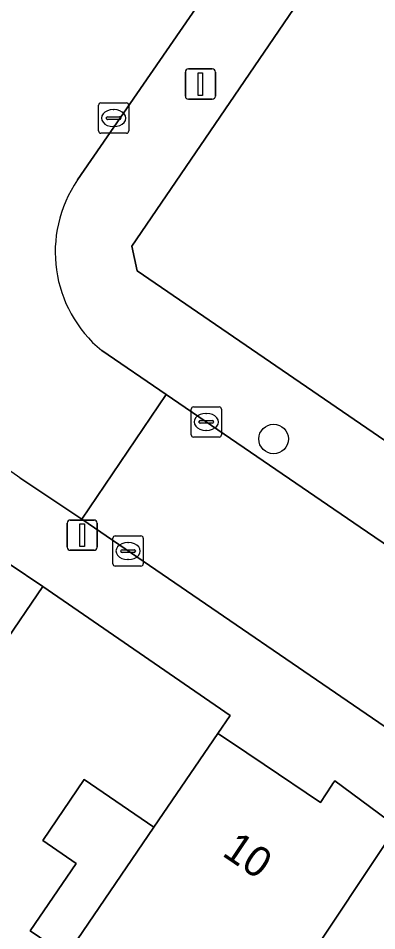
# Model space of a CAD drawing. Extents: x 159664 to 160323, y 385312 to 386115.
# Drawn here: x 160080.25 to 160092.11, y 385494.5 to 385524.69 of the extents above; entities that cross this region are included whole.
import ezdxf

# ---------------------------------------------------------------- set-up
doc = ezdxf.new("R2010")
doc.units = 0
for name, color, linetype in [('IMGEO_Boom', 7, 'Continuous'), ('IMGEO_Erf', 7, 'Continuous'), ('IMGEO_Kolk', 7, 'Continuous'), ('IMGEO_Lichtmast', 7, 'Continuous'), ('IMGEO_Pand', 7, 'Continuous'), ('IMGEO_Pand_nummerreeks', 7, 'Continuous'), ('IMGEO_Rijbaan_lokaal_open', 7, 'Continuous'), ('IMGEO_Voetpad_open', 7, 'Continuous')]:
    doc.layers.add(name, color=color, linetype=linetype)

msp = doc.modelspace()

# ---------------------------------------------------------------- linework, layer by layer
at = {"layer": 'IMGEO_Boom'}
msp.add_circle((160088.702, 385510.774), 0.489, dxfattribs=at)
at = {"layer": 'IMGEO_Erf'}
for points in [[(160084.016, 385517.156), (160084.186, 385516.34), (160103.971, 385502.779), (160106.42, 385506.351), (160096.718, 385512.95), (160104.344, 385524.137), (160104.424, 385524.255), (160102.004, 385526.315), (160100.776, 385525.068), (160098.833, 385526.703), (160097.29, 385528.7), (160098.273, 385529.627), (160096.259, 385531.397), (160095.7, 385530.853), (160092.937, 385533.689), (160089.894, 385530.724), (160091.944, 385528.787), (160089.527, 385525.241)], [(160082.439, 385499.501), (160081.064, 385497.486), (160082.168, 385496.732), (160080.644, 385494.5), (160081.846, 385493.68), (160084.744, 385497.929)]]:
    msp.add_lwpolyline(points, close=True, dxfattribs=at)
msp.add_lwpolyline([(160059.121, 385473.795), (160061.456, 385477.217), (160062.079, 385476.792), (160062.863, 385477.941), (160065.015, 385481.096), (160064.4, 385481.516), (160065.367, 385482.934), (160068.486, 385487.505), (160069.221, 385488.582), (160069.891, 385488.125), (160071.329, 385490.232), (160070.666, 385490.684), (160071.614, 385492.073), (160073.999, 385495.57), (160074.654, 385495.123), (160075.9, 385496.949), (160076.568, 385497.927), (160075.936, 385498.359), (160077.054, 385500), (160081.071, 385505.893), (160077.71, 385508.143), (160072.148, 385500), (160031.904, 385441.082)], dxfattribs=at)
at = {"layer": 'IMGEO_Kolk'}
for p, q in [((160082.908, 385520.964), (160082.908, 385521.816)), ((160082.983, 385521.89), (160083.835, 385521.89)), ((160083.396, 385521.67), (160083.421, 385521.67)), ((160083.909, 385521.816), (160083.909, 385520.964)), ((160083.167, 385521.384), (160083.167, 385521.396)), ((160083.605, 385521.347), (160083.207, 385521.347)), ((160083.21, 385521.433), (160083.608, 385521.433)), ((160083.651, 385521.396), (160083.651, 385521.384)), ((160083.419, 385521.11), (160083.394, 385521.11)), ((160083.835, 385520.89), (160082.983, 385520.89)), ((160085.974, 385510.911), (160085.974, 385511.763)), ((160086.049, 385511.837), (160086.901, 385511.837)), ((160086.975, 385511.763), (160086.975, 385510.911)), ((160086.462, 385511.617), (160086.487, 385511.617)), ((160086.233, 385511.331), (160086.233, 385511.343)), ((160086.671, 385511.294), (160086.273, 385511.294)), ((160086.276, 385511.38), (160086.674, 385511.38)), ((160086.717, 385511.343), (160086.717, 385511.331)), ((160086.901, 385510.837), (160086.049, 385510.837)), ((160086.485, 385511.057), (160086.46, 385511.057)), ((160083.387, 385506.639), (160083.387, 385507.491)), ((160083.462, 385507.565), (160084.314, 385507.565)), ((160084.388, 385507.491), (160084.388, 385506.639)), ((160083.875, 385507.345), (160083.9, 385507.345)), ((160083.646, 385507.059), (160083.646, 385507.071)), ((160084.084, 385507.022), (160083.686, 385507.022)), ((160083.689, 385507.108), (160084.087, 385507.108)), ((160084.13, 385507.071), (160084.13, 385507.059)), ((160084.314, 385506.565), (160083.462, 385506.565)), ((160083.898, 385506.785), (160083.873, 385506.785))]:
    msp.add_line(p, q, dxfattribs=at)
for points in [[(160082.908, 385520.964), (160082.908, 385521.816)], [(160082.983, 385521.89), (160083.835, 385521.89)], [(160083.909, 385521.816), (160083.909, 385520.964)], [(160083.835, 385520.89), (160082.983, 385520.89)], [(160085.974, 385510.911), (160085.974, 385511.763)], [(160086.049, 385511.837), (160086.901, 385511.837)], [(160086.975, 385511.763), (160086.975, 385510.911)], [(160086.901, 385510.837), (160086.049, 385510.837)], [(160083.387, 385506.639), (160083.387, 385507.491)], [(160083.462, 385507.565), (160084.314, 385507.565)], [(160084.388, 385507.491), (160084.388, 385506.639)], [(160084.314, 385506.565), (160083.462, 385506.565)]]:
    msp.add_lwpolyline(points, dxfattribs=at)
for centre, radius, start, end in [((160082.985, 385521.814), 0.0765, 91.552, 178.448), ((160082.985, 385521.814), 0.0765, 91.552, 178.448), ((160083.833, 385521.814), 0.0765, 1.552, 88.448), ((160083.833, 385521.814), 0.0765, 1.552, 88.448), ((160083.207, 385521.393), 0.0403, 85.8775, 175.7526), ((160083.204, 385521.383), 0.0366, 178.938, 274.7102), ((160083.608, 385521.39), 0.043, 264.8664, 352.4533), ((160083.612, 385521.395), 0.0386, 1.7309, 96.639), ((160082.985, 385520.966), 0.0765, 181.552, 268.448), ((160082.985, 385520.966), 0.0765, 181.552, 268.448), ((160083.833, 385520.966), 0.0765, 271.552, 358.448), ((160083.833, 385520.966), 0.0765, 271.552, 358.448), ((160086.051, 385511.761), 0.0765, 91.552, 178.448), ((160086.051, 385511.761), 0.0765, 91.552, 178.448), ((160086.899, 385511.761), 0.0765, 1.552, 88.448), ((160086.899, 385511.761), 0.0765, 1.552, 88.448), ((160086.273, 385511.34), 0.0403, 85.8775, 175.7526), ((160086.27, 385511.33), 0.0366, 178.938, 274.7102), ((160086.674, 385511.337), 0.043, 264.8664, 352.4533), ((160086.678, 385511.342), 0.0386, 1.7309, 96.639), ((160086.051, 385510.913), 0.0765, 181.552, 268.448), ((160086.051, 385510.913), 0.0765, 181.552, 268.448), ((160086.899, 385510.913), 0.0765, 271.552, 358.448), ((160086.899, 385510.913), 0.0765, 271.552, 358.448), ((160083.464, 385507.489), 0.0765, 91.552, 178.448), ((160083.464, 385507.489), 0.0765, 91.552, 178.448), ((160084.312, 385507.489), 0.0765, 1.552, 88.448), ((160084.312, 385507.489), 0.0765, 1.552, 88.448), ((160083.686, 385507.068), 0.0403, 85.8775, 175.7526), ((160083.683, 385507.058), 0.0366, 178.938, 274.7102), ((160084.087, 385507.065), 0.043, 264.8664, 352.4533), ((160084.091, 385507.07), 0.0386, 1.7309, 96.639), ((160083.464, 385506.641), 0.0765, 181.552, 268.448), ((160083.464, 385506.641), 0.0765, 181.552, 268.448), ((160084.312, 385506.641), 0.0765, 271.552, 358.448), ((160084.312, 385506.641), 0.0765, 271.552, 358.448)]:
    msp.add_arc(centre, radius, start, end, dxfattribs=at)
for centre, major_axis, ratio, start_param, end_param in [((160083.395, 385521.39), (-0.387, 0.002), 0.722429, 4.712389, 7.853982), ((160083.42, 385521.39), (-0.39, 0.002), 0.717154, 1.570796, 4.712389), ((160086.461, 385511.337), (-0.387, 0.002), 0.722429, 4.712389, 7.853982), ((160086.486, 385511.337), (-0.39, 0.002), 0.717154, 1.570796, 4.712389), ((160083.874, 385507.065), (-0.387, 0.002), 0.722429, 4.712389, 7.853982), ((160083.899, 385507.065), (-0.39, 0.002), 0.717154, 1.570796, 4.712389)]:
    msp.add_ellipse(centre, major_axis=major_axis, ratio=ratio, start_param=start_param, end_param=end_param, dxfattribs=at)
at = {"layer": 'IMGEO_Lichtmast'}
for p, q in [((160085.784, 385522.115), (160085.784, 385522.915)), ((160085.784, 385522.915), (160085.784, 385522.115)), ((160085.884, 385523.015), (160086.674, 385523.015)), ((160086.674, 385523.015), (160085.884, 385523.015)), ((160086.774, 385522.915), (160086.774, 385522.115)), ((160086.774, 385522.115), (160086.774, 385522.915)), ((160086.674, 385522.015), (160085.884, 385522.015)), ((160085.884, 385522.015), (160086.674, 385522.015)), ((160081.973, 385508.09), (160082.763, 385508.09)), ((160082.763, 385508.09), (160081.973, 385508.09)), ((160081.873, 385507.19), (160081.873, 385507.99)), ((160081.873, 385507.99), (160081.873, 385507.19)), ((160082.863, 385507.99), (160082.863, 385507.19)), ((160082.863, 385507.19), (160082.863, 385507.99)), ((160082.763, 385507.09), (160081.973, 385507.09)), ((160081.973, 385507.09), (160082.763, 385507.09))]:
    msp.add_line(p, q, dxfattribs=at)
for points in [[(160086.204, 385522.89), (160086.354, 385522.89), (160086.354, 385522.14), (160086.204, 385522.14), (160086.204, 385522.89)], [(160082.293, 385507.965), (160082.443, 385507.965), (160082.443, 385507.215), (160082.293, 385507.215), (160082.293, 385507.965)]]:
    msp.add_lwpolyline(points, dxfattribs=at)
for centre, start, end in [((160085.884, 385522.915), 90, 180), ((160085.884, 385522.915), 90, 180), ((160086.674, 385522.915), 0, 90), ((160086.674, 385522.915), 360, 90), ((160085.884, 385522.115), 180, 270), ((160085.884, 385522.115), 180, 270), ((160086.674, 385522.115), 270, 0), ((160086.674, 385522.115), 270, 0), ((160081.973, 385507.99), 90, 180), ((160081.973, 385507.99), 90, 180), ((160082.763, 385507.99), 0, 90), ((160082.763, 385507.99), 360, 90), ((160081.973, 385507.19), 180, 270), ((160081.973, 385507.19), 180, 270), ((160082.763, 385507.19), 270, 0), ((160082.763, 385507.19), 270, 0)]:
    msp.add_arc(centre, 0.1, start, end, dxfattribs=at)
at = {"layer": 'IMGEO_Pand'}
for points in [[(160082.439, 385499.501), (160084.744, 385497.929), (160086.862, 385501.033), (160087.263, 385501.621), (160081.071, 385505.893), (160077.054, 385500), (160075.936, 385498.359), (160076.568, 385497.927), (160075.9, 385496.949), (160081.475, 385493.136), (160081.846, 385493.68), (160080.644, 385494.5), (160082.168, 385496.732), (160081.064, 385497.486)], [(160092.357, 385497.328), (160092.771, 385497.951), (160090.729, 385499.463), (160090.666, 385499.37), (160090.63, 385499.316), (160090.248, 385498.75), (160088.394, 385500), (160087.243, 385500.776), (160086.862, 385501.033), (160084.744, 385497.929), (160081.846, 385493.68), (160081.475, 385493.136), (160083.962, 385491.435), (160084.661, 385492.46), (160087.729, 385490.367)], [(160097.019, 385494.185), (160094.459, 385495.911), (160094.877, 385496.532), (160094.924, 385496.601), (160092.771, 385497.951), (160092.357, 385497.328), (160087.729, 385490.367), (160090.42, 385488.53), (160089.549, 385487.221), (160091.519, 385485.911), (160092.374, 385487.197)]]:
    msp.add_lwpolyline(points, close=True, dxfattribs=at)
at = {"layer": 'IMGEO_Rijbaan_lokaal_open'}
for points in [[(160082.213, 385519.344), (160087.117, 385526.469)], [(160080.306, 385509.49), (160082.355, 385508.121), (160085.143, 385512.247), (160083.015, 385513.698)]]:
    msp.add_lwpolyline(points, dxfattribs=at)
msp.add_lwpolyline([(160103.091, 385500), (160091.569, 385507.857), (160085.143, 385512.247), (160082.355, 385508.121), (160094.215, 385500), (160109.484, 385489.552), (160124.777, 385479.087), (160127.579, 385483.19), (160111.385, 385494.315), (160108.508, 385496.287)], close=True, dxfattribs=at)
for centre, radius, start, end in [((160085.705, 385516.96), 4.228, 145.6813, 230.488), ((160077.977, 385506.487), 3.8, 52.2116, 127.3433)]:
    msp.add_arc(centre, radius, start, end, dxfattribs=at)
at = {"layer": 'IMGEO_Voetpad_open'}
for points in [[(160108.025, 385500), (160106.356, 385501.144), (160103.971, 385502.779), (160084.186, 385516.34), (160084.016, 385517.156), (160089.527, 385525.241), (160087.308, 385527.528), (160087.208, 385527.431)], [(160087.117, 385526.469), (160082.213, 385519.344)], [(160083.015, 385513.698), (160085.143, 385512.247), (160091.569, 385507.857), (160103.091, 385500), (160108.508, 385496.287), (160108.79, 385496.7), (160111.667, 385494.728), (160111.385, 385494.315), (160127.579, 385483.19)], [(160075.672, 385509.508), (160077.71, 385508.143), (160081.071, 385505.893), (160087.263, 385501.621), (160086.862, 385501.033), (160087.243, 385500.776), (160088.394, 385500), (160090.248, 385498.75), (160090.63, 385499.316), (160090.666, 385499.37), (160090.729, 385499.463), (160092.771, 385497.951)], [(160082.355, 385508.121), (160080.306, 385509.49)], [(160094.215, 385500), (160082.355, 385508.121)]]:
    msp.add_lwpolyline(points, dxfattribs=at)
for centre, radius, start, end in [((160085.705, 385516.96), 4.228, 145.6813, 230.488), ((160077.977, 385506.487), 3.8, 52.2116, 127.3433)]:
    msp.add_arc(centre, radius, start, end, dxfattribs=at)

# ---------------------------------------------------------------- texts
at = {"layer": 'IMGEO_Pand_nummerreeks'}
msp.add_text('10', height=1, rotation=326.0121, dxfattribs=at).set_placement((160086.961, 385497.01))

doc.saveas('drawing.dxf')
